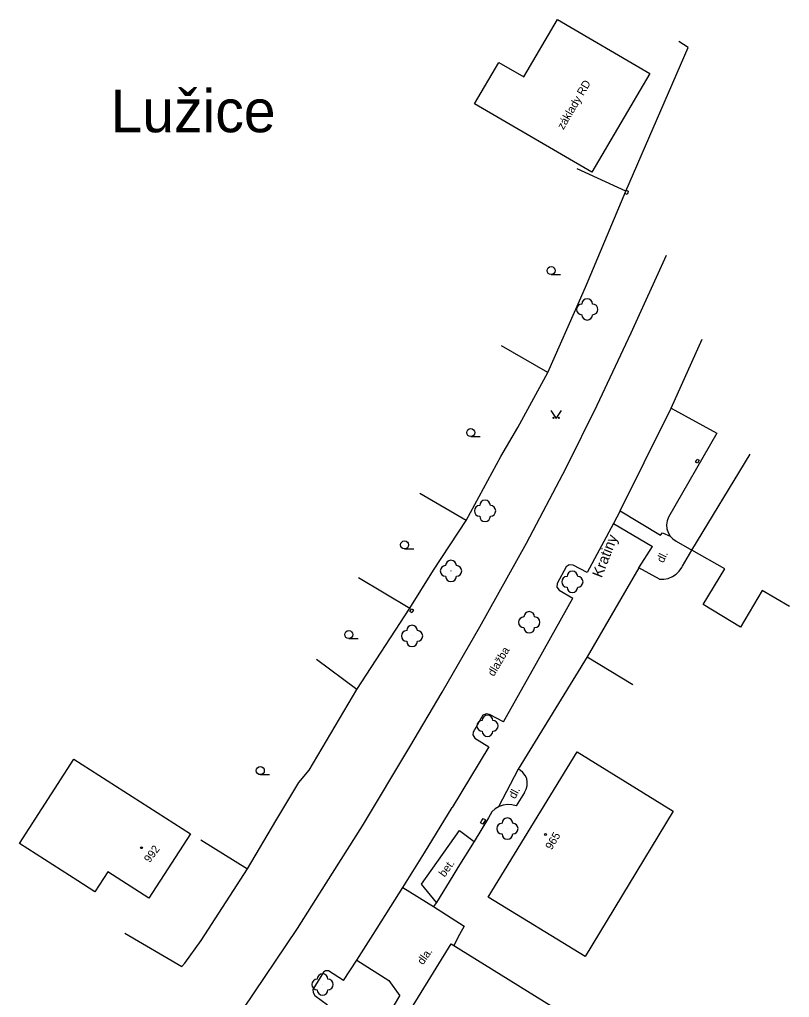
# Model space of a CAD drawing. Extents: x -577457 to -568404, y -1208466 to -1201387.
# Drawn here: x -568676.9 to -568604.8, y -1203959.9 to -1203868.2 of the extents above; entities that cross this region are included whole.
import ezdxf

# ---------------------------------------------------------------- set-up
doc = ezdxf.new("R2010")
doc.units = 0
for name, color, linetype in [('BUDOVY_NEMĚŘ', 7, 'Continuous'), ('NÁZVY_SÍDEL_JEDNOTKY', 7, 'Continuous'), ('NÁZVY_ULIC_TOK_SMĚR', 7, 'Continuous'), ('OBVOD_PILÍŘE', 7, 'Continuous'), ('POMOC_POPIS', 7, 'Continuous'), ('ROZHRANÍ_PLOCH', 7, 'Continuous'), ('ZELEŇ', 7, 'Continuous'), ('ZN_BUDOV', 7, 'Continuous'), ('ZN_DOPLŇKOVÉ', 7, 'Continuous'), ('ZN_KULTUR', 7, 'Continuous'), ('Č_POPIS_ORIENT', 7, 'Continuous')]:
    doc.layers.add(name, color=color, linetype=linetype)

msp = doc.modelspace()

# ---------------------------------------------------------------- linework, layer by layer
at = {"layer": 'BUDOVY_NEMĚŘ'}
for points in [[(-568613.95, -1203917.93), (-568608.5, -1203908.95)], [(-568604.81, -1203923.22), (-568607.35, -1203921.72), (-568609.4, -1203925.14), (-568612.88, -1203923.04), (-568610.87, -1203919.7), (-568613.95, -1203917.93)], [(-568676.92, -1203945.42), (-568671.85, -1203937.53)], [(-568671.85, -1203937.53), (-568660.91, -1203944.52)], [(-568633.02, -1203950.46), (-568624.69, -1203936.85), (-568615.69, -1203942.4), (-568623.95, -1203956.01), (-568633.02, -1203950.46)], [(-568660.91, -1203944.52), (-568664.81, -1203950.55)], [(-568671.47, -1203948.93), (-568676.92, -1203945.42)], [(-568668.65, -1203948.08), (-568669.86, -1203949.95)], [(-568664.81, -1203950.55), (-568668.65, -1203948.08)], [(-568669.86, -1203949.95), (-568671.47, -1203948.93)], [(-568636.49, -1203954.83), (-568624.66, -1203962.17), (-568626.74, -1203965.61), (-568628.76, -1203964.36), (-568629.84, -1203964.62), (-568632.94, -1203969.68), (-568634.97, -1203970.04), (-568642.85, -1203965.17), (-568636.49, -1203954.83)]]:
    msp.add_lwpolyline(points, dxfattribs=at)
at = {"layer": 'OBVOD_PILÍŘE'}
for points in [[(-568613.52, -1203909.54), (-568613.44, -1203909.4), (-568613.25, -1203909.51), (-568613.41, -1203909.79), (-568613.6, -1203909.68), (-568613.52, -1203909.54)], [(-568640.11, -1203923.68), (-568640.19, -1203923.82), (-568640.38, -1203923.7), (-568640.21, -1203923.43), (-568640.03, -1203923.54), (-568640.11, -1203923.68)], [(-568633.62, -1203943.28), (-568633.5, -1203943.08), (-568633.29, -1203943.21), (-568633.52, -1203943.61), (-568633.74, -1203943.48), (-568633.62, -1203943.28)]]:
    msp.add_lwpolyline(points, dxfattribs=at)
at = {"layer": 'ROZHRANÍ_PLOCH'}
for points in [[(-568619.63, -1203897.58), (-568616.33, -1203890.29)], [(-568622.81, -1203904.34), (-568619.63, -1203897.58)], [(-568615.89, -1203904.63), (-568612.98, -1203898.18)], [(-568625.73, -1203910.23), (-568622.81, -1203904.34)], [(-568618.42, -1203909.73), (-568615.89, -1203904.63)], [(-568615.89, -1203904.63), (-568611.6, -1203906.99)], [(-568620.68, -1203914.25), (-568618.42, -1203909.73)], [(-568629.45, -1203917.27), (-568625.73, -1203910.23)], [(-568620.68, -1203914.25), (-568621.28, -1203915.43)], [(-568620.68, -1203914.25), (-568616.89, -1203916.52)], [(-568621.28, -1203915.43), (-568623.77, -1203920.03)], [(-568621.28, -1203915.43), (-568617.63, -1203917.61)], [(-568616.89, -1203916.52), (-568616.7, -1203916.33)], [(-568616.7, -1203916.33), (-568615.98, -1203916.62)], [(-568633.81, -1203925.12), (-568629.45, -1203917.27)], [(-568618.92, -1203919.61), (-568617.63, -1203917.61)], [(-568625.72, -1203919.5), (-568626.55, -1203921.07)], [(-568625.45, -1203919.31), (-568625.72, -1203919.5)], [(-568625.08, -1203919.34), (-568625.45, -1203919.31)], [(-568623.77, -1203920.03), (-568625.08, -1203919.34)], [(-568626.55, -1203921.07), (-568626.6, -1203921.42)], [(-568626.6, -1203921.42), (-568626.39, -1203921.68)], [(-568626.39, -1203921.68), (-568625.09, -1203922.43)], [(-568628.35, -1203928.25), (-568625.09, -1203922.43)], [(-568637.33, -1203931.24), (-568633.81, -1203925.12)], [(-568631.6, -1203934.02), (-568628.35, -1203928.25)], [(-568640.38, -1203936.37), (-568637.33, -1203931.24)], [(-568633.52, -1203933.41), (-568634.42, -1203934.98)], [(-568633.17, -1203933.27), (-568633.52, -1203933.41)], [(-568632.9, -1203933.34), (-568633.17, -1203933.27)], [(-568631.6, -1203934.02), (-568632.9, -1203933.34)], [(-568634.42, -1203934.98), (-568634.47, -1203935.25)], [(-568634.47, -1203935.25), (-568634.29, -1203935.55)], [(-568634.29, -1203935.55), (-568632.97, -1203936.38)], [(-568644.8, -1203943.77), (-568640.38, -1203936.37)], [(-568632.97, -1203936.38), (-568636.39, -1203942.04)], [(-568630.22, -1203938.46), (-568632.05, -1203941.98)], [(-568638.98, -1203946.29), (-568636.39, -1203942.04)], [(-568648.19, -1203949.15), (-568644.8, -1203943.77)], [(-568639.28, -1203949.23), (-568635.72, -1203944.21)], [(-568635.72, -1203944.21), (-568634.33, -1203945.24)], [(-568641.03, -1203949.56), (-568638.98, -1203946.29)], [(-568650.89, -1203953.38), (-568648.19, -1203949.15)], [(-568637.88, -1203950.96), (-568639.28, -1203949.23)], [(-568643.8, -1203953.95), (-568641.03, -1203949.56)], [(-568641.03, -1203949.56), (-568638.14, -1203951.34)], [(-568655.99, -1203960.94), (-568650.89, -1203953.38)], [(-568645.32, -1203956.36), (-568643.8, -1203953.95)], [(-568646.59, -1203958.26), (-568645.32, -1203956.36)], [(-568645.32, -1203956.36), (-568642.33, -1203958.25)], [(-568648.46, -1203957.47), (-568649.45, -1203959.11)], [(-568648.25, -1203957.37), (-568648.46, -1203957.47)], [(-568647.99, -1203957.37), (-568648.25, -1203957.37)], [(-568646.59, -1203958.26), (-568647.99, -1203957.37)], [(-568642.33, -1203958.25), (-568641.31, -1203959.71)], [(-568649.45, -1203959.11), (-568649.43, -1203959.38)], [(-568649.43, -1203959.38), (-568649.25, -1203959.66)], [(-568649.25, -1203959.66), (-568648.09, -1203960.53)], [(-568643.2, -1203962.92), (-568641.31, -1203959.71)]]:
    msp.add_lwpolyline(points, dxfattribs=at)
at = {"layer": 'ZELEŇ'}
msp.add_lwpolyline([(-568645.33, -1203930.98), (-568640.36, -1203923.37)], dxfattribs=at)
for centre in [(-568623.75, -1203895.38), (-568633.32, -1203914.26), (-568636.51, -1203919.89), (-568625.14, -1203920.91), (-568629.18, -1203924.7), (-568640.16, -1203925.98), (-568633.09, -1203934.4), (-568631.23, -1203944.03), (-568648.54, -1203958.64)]:
    msp.add_circle(centre, 0.0005, dxfattribs=at)
for centre, start, end in [((-568623.75, -1203894.88), 0, 179.99999), ((-568624.25, -1203895.38), 89.99999, 269.99999), ((-568623.25, -1203895.38), 270, 89.99999), ((-568623.75, -1203895.88), 179.99999, 359.99999), ((-568633.32, -1203913.76), 0, 179.99999), ((-568633.82, -1203914.26), 89.99999, 269.99999), ((-568632.82, -1203914.26), 270, 89.99999), ((-568633.32, -1203914.76), 179.99999, 359.99999), ((-568636.51, -1203919.39), 0, 179.99999), ((-568637.01, -1203919.89), 89.99999, 269.99999), ((-568636.01, -1203919.89), 270, 89.99999), ((-568625.14, -1203920.41), 0, 179.99999), ((-568636.51, -1203920.39), 179.99999, 359.99999), ((-568625.64, -1203920.91), 89.99999, 269.99999), ((-568624.64, -1203920.91), 270, 89.99999), ((-568625.14, -1203921.41), 179.99999, 359.99999), ((-568629.18, -1203924.2), 0, 179.99999), ((-568629.68, -1203924.7), 89.99999, 269.99999), ((-568628.68, -1203924.7), 270, 89.99999), ((-568640.66, -1203925.98), 89.99999, 269.99999), ((-568640.16, -1203925.48), 0, 179.99999), ((-568639.66, -1203925.98), 270, 89.99999), ((-568629.18, -1203925.2), 179.99999, 359.99999), ((-568640.16, -1203926.48), 179.99999, 359.99999), ((-568633.59, -1203934.4), 89.99999, 269.99999), ((-568633.09, -1203933.9), 0, 179.99999), ((-568632.59, -1203934.4), 270, 89.99999), ((-568633.09, -1203934.9), 179.99999, 359.99999), ((-568631.23, -1203943.53), 0, 179.99999), ((-568631.73, -1203944.03), 89.99999, 269.99999), ((-568630.73, -1203944.03), 270, 89.99999), ((-568631.23, -1203944.53), 179.99999, 359.99999), ((-568648.54, -1203958.14), 0, 179.99999), ((-568649.04, -1203958.64), 89.99999, 269.99999), ((-568648.04, -1203958.64), 270, 89.99999), ((-568648.54, -1203959.14), 179.99999, 359.99999)]:
    msp.add_arc(centre, 0.5, start, end, dxfattribs=at)
at = {"layer": 'ZN_BUDOV'}
for centre in [(-568627.65, -1203944.59), (-568665.5, -1203945.82)]:
    msp.add_circle(centre, 0.0875, dxfattribs=at)
at = {"layer": 'ZN_DOPLŇKOVÉ'}
for points in [[(-568629.69, -1203873.6), (-568626.54, -1203868.22)], [(-568626.54, -1203868.22), (-568617.9, -1203873.26)], [(-568620.14, -1203884.31), (-568614.29, -1203870.83), (-568615.17, -1203870.29)], [(-568634.32, -1203876.12), (-568632.04, -1203872.23)], [(-568632.04, -1203872.23), (-568629.69, -1203873.6)], [(-568617.9, -1203873.26), (-568623.33, -1203882.52)], [(-568623.33, -1203882.52), (-568634.32, -1203876.12)], [(-568620.14, -1203884.31), (-568624.68, -1203882.21)], [(-568623.83, -1203893.09), (-568620.14, -1203884.31)], [(-568620.1, -1203884.22), (-568619.9, -1203884.3), (-568619.96, -1203884.45)], [(-568619.96, -1203884.45), (-568620.02, -1203884.6), (-568620.23, -1203884.51)], [(-568624.34, -1203894.3), (-568623.83, -1203893.09)], [(-568627.45, -1203901.29), (-568624.34, -1203894.3)], [(-568627.45, -1203901.29), (-568631.77, -1203898.78)], [(-568630.24, -1203906.43), (-568627.45, -1203901.29)], [(-568631.84, -1203909.15), (-568630.24, -1203906.43)], [(-568611.6, -1203906.99), (-568616.14, -1203914.84)], [(-568635.1, -1203915.15), (-568631.84, -1203909.15)], [(-568635.1, -1203915.15), (-568639.42, -1203912.64)], [(-568638.15, -1203919.8), (-568635.1, -1203915.15)], [(-568616.14, -1203914.84), (-568616.26, -1203915.19), (-568616.31, -1203915.56), (-568616.28, -1203915.94), (-568616.17, -1203916.29), (-568615.98, -1203916.62), (-568615.73, -1203916.89), (-568615.43, -1203917.11)], [(-568615.43, -1203917.11), (-568613.95, -1203917.93)], [(-568614.83, -1203919.43), (-568613.95, -1203917.93)], [(-568640.36, -1203923.37), (-568638.15, -1203919.8)], [(-568618.92, -1203919.61), (-568623.74, -1203927.94)], [(-568616.98, -1203920.67), (-568618.92, -1203919.61)], [(-568616.98, -1203920.67), (-568616.56, -1203920.66), (-568616.16, -1203920.58), (-568615.77, -1203920.42), (-568615.42, -1203920.19), (-568615.13, -1203919.9), (-568614.89, -1203919.55), (-568614.83, -1203919.43)], [(-568645.18, -1203920.51), (-568640.36, -1203923.37)], [(-568645.33, -1203930.98), (-568649.1, -1203928.17)], [(-568623.74, -1203927.94), (-568630.22, -1203938.46)], [(-568623.74, -1203927.94), (-568619.47, -1203930.54)], [(-568649.8, -1203938.55), (-568645.33, -1203930.98)], [(-568629.64, -1203940.64), (-568629.47, -1203940.34), (-568629.38, -1203940.02), (-568629.36, -1203939.68), (-568629.42, -1203939.35), (-568629.56, -1203939.04), (-568629.77, -1203938.77), (-568630.04, -1203938.56), (-568630.22, -1203938.46)], [(-568652.92, -1203943.29), (-568650.77, -1203939.71), (-568649.8, -1203938.55)], [(-568629.64, -1203940.64), (-568630.41, -1203941.89)], [(-568630.41, -1203941.89), (-568630.81, -1203941.79), (-568631.22, -1203941.77), (-568631.62, -1203941.83), (-568632, -1203941.96), (-568632.36, -1203942.17), (-568632.67, -1203942.45)], [(-568633.01, -1203943.01), (-568634.33, -1203945.24)], [(-568632.67, -1203942.45), (-568633.01, -1203943.01)], [(-568659.93, -1203945.08), (-568655.56, -1203947.8), (-568652.92, -1203943.29)], [(-568634.33, -1203945.24), (-568635.86, -1203947.68)], [(-568659.9, -1203954.51), (-568655.56, -1203947.8)], [(-568636.33, -1203948.47), (-568637.88, -1203950.96)], [(-568635.86, -1203947.68), (-568636.33, -1203948.47)], [(-568637.88, -1203950.96), (-568638.14, -1203951.34)], [(-568638.14, -1203951.34), (-568635.29, -1203953.17)], [(-568667.05, -1203953.84), (-568661.73, -1203956.95)], [(-568635.71, -1203953.96), (-568636.25, -1203954.98)], [(-568635.29, -1203953.17), (-568635.71, -1203953.96)], [(-568661.45, -1203956.64), (-568659.9, -1203954.51)], [(-568661.73, -1203956.95), (-568661.45, -1203956.64)]]:
    msp.add_lwpolyline(points, dxfattribs=at)
at = {"layer": 'ZN_KULTUR'}
for p, q in [((-568627.13, -1203892.115), (-568626.255, -1203892.115)), ((-568634.66, -1203907.295), (-568633.785, -1203907.295)), ((-568640.86, -1203917.815), (-568639.985, -1203917.815)), ((-568646.08, -1203926.225), (-568645.205, -1203926.225)), ((-568654.37, -1203938.975), (-568653.495, -1203938.975))]:
    msp.add_line(p, q, dxfattribs=at)
msp.add_lwpolyline([(-568627.15, -1203904.84), (-568626.65, -1203905.59), (-568626.15, -1203904.84)], dxfattribs=at)
for centre, radius in [((-568627.13, -1203891.74), 0.375), ((-568626.9, -1203905.54), 0.05), ((-568626.4, -1203905.54), 0.05), ((-568634.66, -1203906.92), 0.375), ((-568640.86, -1203917.44), 0.375), ((-568646.08, -1203925.85), 0.375), ((-568654.37, -1203938.6), 0.375)]:
    msp.add_circle(centre, radius, dxfattribs=at)

# ---------------------------------------------------------------- texts
at = {"layer": 'NÁZVY_SÍDEL_JEDNOTKY'}
msp.add_text('Lužice', height=4, dxfattribs=at).set_placement((-568668.4, -1203878.78))
at = {"layer": 'NÁZVY_ULIC_TOK_SMĚR'}
msp.add_text('Kratiny', height=1, rotation=68.43998, dxfattribs=at).set_placement((-568622.4, -1203920.59))
at = {"layer": 'POMOC_POPIS'}
for s, rotation, p in [('základy RD', 59.61001, (-568625.98, -1203878.59)), ('dl.', 64.45002, (-568616.62, -1203919.18)), ('dlažba', 59.20997, (-568632.5, -1203929.82)), ('dl.', 61.90998, (-568630.51, -1203941.3)), ('bet.', 54.07003, (-568637.11, -1203948.63)), ('dla.', 55.26, (-568639.13, -1203956.85))]:
    msp.add_text(s, height=0.75, rotation=rotation, dxfattribs=at).set_placement(p)
at = {"layer": 'Č_POPIS_ORIENT'}
for s, rotation, p in [('965', 58.75, (-568627.09, -1203946.08)), ('992', 53.38998, (-568664.74, -1203947.29))]:
    msp.add_text(s, height=0.75, rotation=rotation, dxfattribs=at).set_placement(p)

doc.saveas('drawing.dxf')
